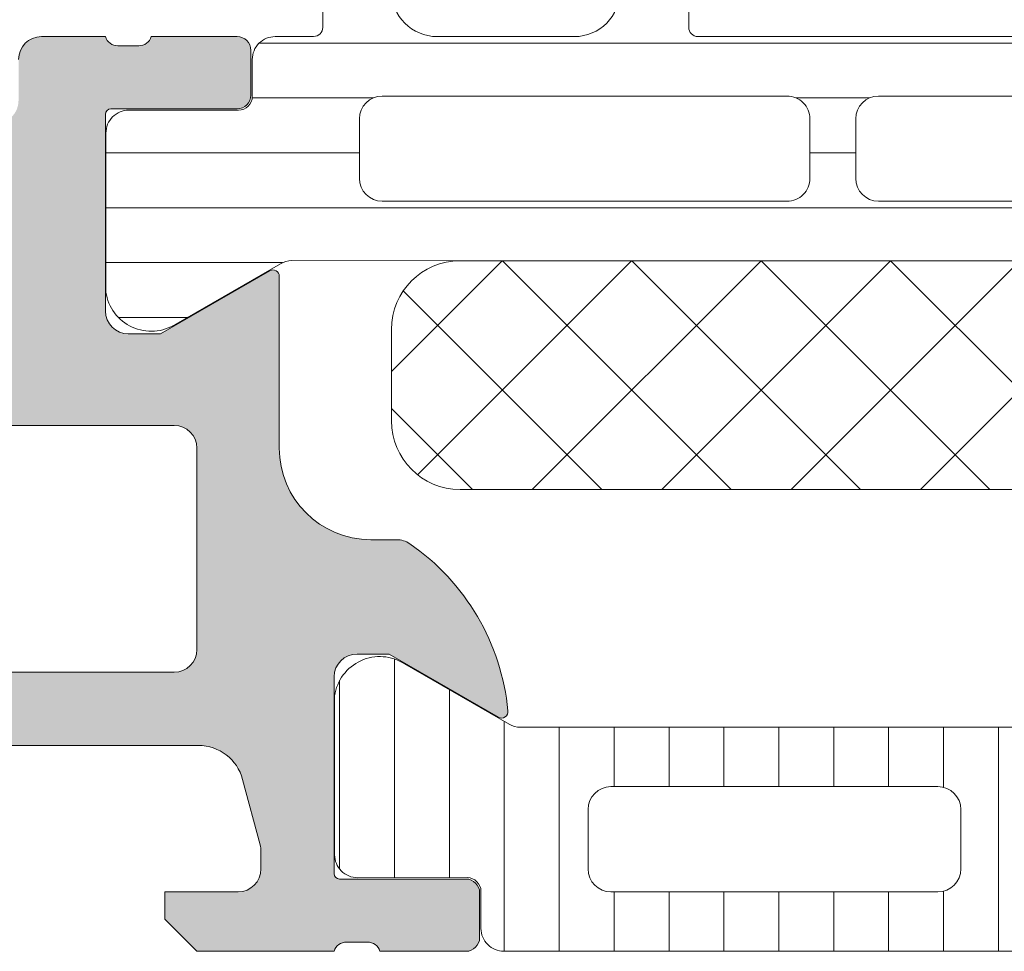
# Model space of a CAD drawing. Header units: millimetres. Extents: x 144573 to 336993, y 74252 to 247042.
# Tile 428 of 656: x 198244 to 198265, y 190071 to 190091. Entities that reach past the tile are written whole.
import ezdxf

# ---------------------------------------------------------------- set-up
doc = ezdxf.new("R2010")
doc.units = ezdxf.units.MM
doc.layers.add('FASÁDA DETAILNÍ', color=255, linetype='Continuous', lineweight=0)
doc.layers.add('NOVA', color=255, linetype='Continuous', lineweight=0)

# ---------------------------------------------------------------- blocks, each defined once
blk = doc.blocks.new('A$C69D17D4D')
at = {"layer": 'FASÁDA DETAILNÍ'}
h = blk.add_hatch(color=256, dxfattribs=at)
edge = h.paths.add_edge_path()
edge.add_arc((-24911.31803591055, 16764.49986385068), 0.5000674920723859, 90.00773245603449, 179.9922675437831, ccw=False)
edge.add_line((-24911.31810339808, 16764.99993133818), (-24907.31810339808, 16764.99993133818))
edge.add_arc((-24907.31817088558, 16764.49986385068), 0.5000674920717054, 360.0077324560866, 449.99226754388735, ccw=False)
edge.add_line((-24906.81810339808, 16764.49993133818), (-24906.81810339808, 16763.19988251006))
edge.add_arc((-24907.31814029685, 16763.19991940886), 0.5000369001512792, 270.0042279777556, 359.99577202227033, ccw=False)
edge.add_line((-24907.31810339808, 16762.69988251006), (-24907.81810339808, 16762.69988251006))
edge.add_line((-24907.81810339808, 16762.69988251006), (-24907.81810339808, 16763.69988251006))
edge.add_line((-24907.81810339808, 16763.69988251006), (-24909.31810339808, 16763.69988251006))
edge.add_arc((-24909.31814037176, 16762.69991948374), 0.9999630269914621, 449.9978814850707, 540.0021185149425)
edge.add_line((-24910.31810339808, 16762.69988251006), (-24910.31810339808, 16758.69988251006))
edge.add_arc((-24909.31802652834, 16758.69995937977), 1.000076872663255, 180.0044039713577, 269.9955960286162)
edge.add_line((-24909.31810339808, 16757.69988251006), (-24907.81810339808, 16757.69988251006))
edge.add_line((-24907.81810339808, 16757.69988251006), (-24907.81810339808, 16758.69988251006))
edge.add_line((-24907.81810339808, 16758.69988251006), (-24907.31810339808, 16758.69988251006))
edge.add_arc((-24907.31804592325, 16758.19993998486), 0.4999425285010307, -0.006586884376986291, 90.0065868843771, ccw=False)
edge.add_line((-24906.81810339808, 16758.19988251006), (-24906.81810339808, 16755.39989471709))
edge.add_arc((-24907.31810339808, 16755.39989471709), 0.5000000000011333, 270.0000000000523, 360.0000000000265, ccw=False)
edge.add_line((-24907.31810339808, 16754.89989471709), (-24907.51810339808, 16754.89989471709))
edge.add_arc((-24907.51810339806, 16755.39989471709), 0.5000000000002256, 179.9999999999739, 269.99999999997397, ccw=False)
edge.add_line((-24908.01810339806, 16755.39989471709), (-24908.01810339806, 16755.89989471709))
edge.add_arc((-24908.51813849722, 16755.89985961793), 0.500035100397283, 360.0040217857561, 449.9959782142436)
edge.add_line((-24908.51810339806, 16756.39989471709), (-24909.31810644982, 16756.39989471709))
edge.add_arc((-24909.31808988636, 16755.89987815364), 0.5000165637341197, 90.00189796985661, 179.9981020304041)
edge.add_line((-24909.81810644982, 16755.89989471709), (-24909.81810644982, 16724.59990082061))
edge.add_line((-24909.81810644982, 16724.59990082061), (-24909.38570981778, 16718.56144319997))
edge.add_arc((-24908.38649013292, 16718.59989926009), 0.9999594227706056, 182.2040028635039, 269.9999999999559)
edge.add_line((-24908.38649013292, 16717.59993983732), (-24901.71803792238, 16717.59993983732))
edge.add_arc((-24901.71803792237, 16718.09993983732), 0.5000000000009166, 270.0000000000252, 359.9999999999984)
edge.add_line((-24901.21803792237, 16718.09993983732), (-24901.21803792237, 16718.99993983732))
edge.add_arc((-24900.71803792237, 16718.99993983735), 0.5000000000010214, 90.00000000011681, 180.0000000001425, ccw=False)
edge.add_line((-24900.71803792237, 16719.49993983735), (-24899.31803639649, 16719.49993983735))
edge.add_arc((-24899.0505158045, 16719.57877628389), 0.278895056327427, 196.4198764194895, 271.1645893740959)
edge.add_line((-24899.04484739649, 16719.29993883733), (-24898.59125339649, 16719.29993883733))
edge.add_arc((-24898.58559273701, 16719.57880693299), 0.2789255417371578, 268.8371299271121, 343.5754054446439)
edge.add_line((-24898.3180493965, 16719.49993983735), (-24896.4380383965, 16719.49993983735))
edge.add_arc((-24896.43803839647, 16719.19993983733), 0.3000000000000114, 360.00000000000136, 450, ccw=False)
edge.add_line((-24896.13803839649, 16719.19993983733), (-24896.13803839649, 16718.21996551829))
edge.add_arc((-24896.43803839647, 16718.21996551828), 0.2999999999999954, 270.0000000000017, 360.00000000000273, ccw=False)
edge.add_line((-24896.43803839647, 16717.91996551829), (-24899.19803639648, 16717.91996551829))
edge.add_arc((-24899.1980363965, 16717.79996551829), 0.1200000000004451, 449.9999999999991, 540)
edge.add_line((-24899.31803639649, 16717.79996551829), (-24899.31803639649, 16713.49993983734))
edge.add_arc((-24898.81803639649, 16713.49993983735), 0.5000000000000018, 179.9999999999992, 269.9999999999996)
edge.add_line((-24898.81803639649, 16712.99993983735), (-24898.11803639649, 16712.99993983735))
edge.add_line((-24898.11803639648, 16712.99993983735), (-24895.72521607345, 16714.38143529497))
edge.add_arc((-24895.65615618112, 16714.26182005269), 0.1381197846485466, -1.0322764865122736e-10, 119.9999999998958, ccw=False)
edge.add_line((-24895.51803639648, 16714.26182005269), (-24895.51803639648, 16710.49993983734))
edge.add_arc((-24893.51803639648, 16710.49993983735), 1.999999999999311, 180.0000000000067, 270.0000000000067)
edge.add_line((-24893.51803639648, 16708.49993983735), (-24892.95004101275, 16708.49993983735))
edge.add_arc((-24892.95004101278, 16707.99993983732), 0.5000000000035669, 415.52092823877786, 449.99999999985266, ccw=False)
edge.add_arc((-24895.49751429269, 16704.29044123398), 4.999999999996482, 365.34922800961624, 415.5209282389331, ccw=False)
edge.add_arc((-24890.65616305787, 16704.73805962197), 0.1381197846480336, 240.0000000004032, 367.70243749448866, ccw=False)
edge.add_line((-24890.72522295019, 16704.61844437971), (-24893.11804327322, 16705.99993983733))
edge.add_line((-24893.11804327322, 16705.99993983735), (-24893.81804327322, 16705.99993983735))
edge.add_arc((-24893.81804327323, 16705.49993983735), 0.5, 450, 540)
edge.add_line((-24894.31804327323, 16705.49993983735), (-24894.31804327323, 16701.19991415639))
edge.add_arc((-24894.19804327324, 16701.19991415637), 0.1199999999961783, 180, 269.9999999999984)
edge.add_line((-24894.19804327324, 16701.07991415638), (-24891.43804527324, 16701.07991415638))
edge.add_arc((-24891.43804527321, 16700.77991415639), 0.2999999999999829, 0, 90.00000000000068, ccw=False)
edge.add_line((-24891.13804527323, 16700.77991415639), (-24891.13804527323, 16699.79993983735))
edge.add_arc((-24891.43804527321, 16699.79993983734), 0.300000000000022, 270.00000000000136, 360, ccw=False)
edge.add_line((-24891.43804527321, 16699.49993983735), (-24893.31805627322, 16699.49993983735))
edge.add_arc((-24893.58559961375, 16699.42107274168), 0.2789255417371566, 376.4245945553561, 451.1628700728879)
edge.add_line((-24893.59126027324, 16699.69994083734), (-24894.04485427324, 16699.69994083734))
edge.add_arc((-24894.05052268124, 16699.42110339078), 0.2788950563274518, 448.8354106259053, 523.5801235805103)
edge.add_line((-24894.31804327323, 16699.49993983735), (-24897.31810175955, 16699.49993983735))
edge.add_line((-24897.31810175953, 16699.49993983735), (-24898.0182046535, 16700.20001220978))
edge.add_line((-24898.01820465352, 16700.20001220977), (-24898.01820465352, 16700.80001831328))
edge.add_line((-24898.01820465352, 16700.80001831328), (-24896.41819855, 16700.80001831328))
edge.add_arc((-24896.41820799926, 16701.30002776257), 0.5000094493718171, 270.0010827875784, 359.9989172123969)
edge.add_line((-24895.91819855, 16701.30001831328), (-24895.91819855, 16701.69544639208))
edge.add_arc((-24896.41819855, 16701.69544639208), 0.5000000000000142, 360.0000000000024, 375.0000000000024)
edge.add_line((-24895.93523563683, 16701.82485591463), (-24896.3194444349, 16703.25874266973))
edge.add_arc((-24897.2853702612, 16702.99992362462), 1.000000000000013, 375.0000000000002, 450.0000000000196)
edge.add_line((-24897.2853702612, 16703.99992362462), (-24903.01819244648, 16703.99992362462))
edge.add_line((-24903.01819244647, 16703.99992362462), (-24903.01819244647, 16700.80001831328))
edge.add_line((-24903.01819244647, 16700.80001831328), (-24902.2182046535, 16700.80001831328))
edge.add_line((-24902.2182046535, 16700.80001831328), (-24902.2182046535, 16700.20001220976))
edge.add_line((-24902.2182046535, 16700.20001220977), (-24903.43063751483, 16699.50003052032))
edge.add_line((-24903.43063751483, 16699.50003052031), (-24904.51819244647, 16699.50003052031))
edge.add_line((-24904.51819244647, 16699.50003052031), (-24904.51819244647, 16714.49993983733))
edge.add_arc((-24905.01819244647, 16714.49993983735), 0.5000000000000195, 359.9999999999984, 450.0000000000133)
edge.add_line((-24905.01819244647, 16714.99993983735), (-24910.81810339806, 16714.99993983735))
edge.add_arc((-24910.81810339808, 16715.99993983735), 1, 180, 270.00000000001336, ccw=False)
edge.add_line((-24911.81810339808, 16715.99993983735), (-24911.81810339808, 16764.4999313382))
edge = h.paths.add_edge_path(flags=16)
edge.add_line((-24902.2182046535, 16705.59992362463), (-24897.8182046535, 16705.59992362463))
edge.add_arc((-24897.81820465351, 16706.09992362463), 0.5000000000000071, 270.0000000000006, 359.9999999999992)
edge.add_line((-24897.31820465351, 16706.09992362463), (-24897.31820465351, 16710.49992362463))
edge.add_arc((-24897.81820465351, 16710.49992362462), 0.4999999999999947, 359.9999999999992, 450.0000000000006)
edge.add_line((-24897.81820465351, 16710.99992362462), (-24902.21820465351, 16710.99992362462))
edge.add_arc((-24902.2182046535, 16710.49992362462), 0.5, 450, 540)
edge.add_line((-24902.7182046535, 16710.49992362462), (-24902.7182046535, 16706.09992362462))
edge.add_arc((-24902.2182046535, 16706.09992362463), 0.4999999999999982, 180, 270.0000000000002)
h = blk.add_hatch(dxfattribs=at)
h.set_pattern_fill('LINIE', color=256, scale=1.2, angle=-1.272221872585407e-14, style=0)
h.set_pattern_definition([(360, (-24899.94271645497, 16700.21696921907), (2.939128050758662e-16, 1.2), [])])
edge = h.paths.add_edge_path()
edge.add_arc((-24896.40802008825, 16718.19074167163), 0.2999999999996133, 269.9979247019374, 359.9979247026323)
edge.add_line((-24896.10802008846, 16718.19073080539), (-24896.10799146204, 16719.00106213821))
edge.add_arc((-24895.60799414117, 16719.00104670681), 0.4999973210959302, 89.99761771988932, 179.9982316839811, ccw=False)
edge.add_line((-24895.60797335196, 16719.50104402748), (-24894.76690110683, 16719.50236457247))
edge.add_arc((-24894.76690110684, 16719.70236457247), 0.2000000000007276, 270, 360)
edge.add_line((-24894.56690110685, 16719.70236457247), (-24894.56690110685, 16723.80236457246))
edge.add_arc((-24894.06690110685, 16723.80236457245), 0.5, 90, 180, ccw=False)
edge.add_line((-24894.06690110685, 16724.30236457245), (-24893.23615188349, 16724.30236457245))
edge.add_arc((-24893.23615188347, 16723.30236457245), 1, 15.000000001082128, 90, ccw=False)
edge.add_line((-24892.27022605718, 16723.56118361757), (-24892.06690110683, 16722.80236457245))
edge.add_line((-24892.06690110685, 16722.80236457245), (-24893.06690110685, 16722.80236457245))
edge.add_line((-24893.06690110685, 16722.80236457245), (-24893.06690110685, 16720.50236457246))
edge.add_arc((-24892.06277462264, 16720.50407381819), 1.00412793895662, 180.0975300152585, 269.7659122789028)
edge.add_line((-24892.0668770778, 16719.49995425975), (-24889.06699872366, 16719.49995425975))
edge.add_arc((-24889.07102707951, 16720.50407360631), 1.004127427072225, 270.2298596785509, 359.9024820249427)
edge.add_line((-24888.06690110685, 16720.50236457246), (-24888.06690110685, 16722.80236457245))
edge.add_line((-24888.06690110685, 16722.80236457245), (-24889.06690110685, 16722.80236457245))
edge.add_line((-24889.06690110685, 16722.80236457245), (-24888.86357615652, 16723.56118361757))
edge.add_arc((-24887.89765033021, 16723.30236457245), 0.9999999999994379, 90, 164.9999999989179, ccw=False)
edge.add_line((-24887.89765033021, 16724.30236457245), (-24887.06690110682, 16724.30236457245))
edge.add_arc((-24887.06690110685, 16723.80236457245), 0.499999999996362, -4.16889633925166e-10, 89.99999999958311, ccw=False)
edge.add_line((-24886.56690110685, 16723.80236457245), (-24886.56690110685, 16719.70236457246))
edge.add_arc((-24886.36272801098, 16719.70409312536), 0.2041804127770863, 180.4850610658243, 268.8441310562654)
edge.add_line((-24886.36684680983, 16719.49995425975), (-24860.52548000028, 16719.49993133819))
edge.add_arc((-24860.52549543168, 16718.99993401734), 0.4999973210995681, -0.0023822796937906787, 89.99823168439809, ccw=False)
edge.add_line((-24860.025498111, 16718.99991322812), (-24860.02552673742, 16718.18958189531))
edge.add_arc((-24859.7255267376, 16718.18957102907), 0.2999999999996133, 179.9979247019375, 269.9979247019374)
edge.add_line((-24859.72553760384, 16717.88957102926), (-24857.32553921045, 16717.88981604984))
edge.add_arc((-24857.32555468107, 16717.38982007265), 0.4999959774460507, -0.002377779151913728, 89.99822718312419, ccw=False)
edge.add_line((-24856.82555870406, 16717.38979932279), (-24856.82568535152, 16713.91325782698))
edge.add_arc((-24857.815498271, 16714.05560432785), 0.9999960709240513, 237.2709086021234, 351.8163166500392, ccw=False)
edge.add_line((-24858.35616366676, 16713.21437126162), (-24860.63977275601, 16714.53292369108))
edge.add_arc((-24860.88978841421, 16714.09992002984), 0.5000000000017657, 59.99792810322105, 89.99786479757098)
edge.add_line((-24860.88976978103, 16714.59992002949), (-24895.24403853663, 16714.60100634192))
edge.add_arc((-24895.24405612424, 16714.10100634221), 0.500000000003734, 89.99798460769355, 119.9979213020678)
edge.add_line((-24895.49404041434, 16714.53402811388), (-24897.7777450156, 16713.21564111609))
edge.add_arc((-24898.31834946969, 16714.05691334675), 0.9999960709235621, 188.1795327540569, 302.72494080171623, ccw=False)
edge.add_line((-24899.30817269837, 16713.91463854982), (-24899.3080460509, 16717.39118004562))
edge.add_arc((-24898.80805007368, 16717.391164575), 0.4999959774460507, 89.99762222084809, 179.9982271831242, ccw=False)
edge.add_line((-24898.80802932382, 16717.89116055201), (-24896.40803095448, 16717.8907416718))
edge = h.paths.add_edge_path(flags=16)
edge.add_line((-24872.21690735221, 16717.70046606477), (-24872.21690735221, 16716.40047195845))
edge.add_arc((-24871.71691099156, 16716.4004683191), 0.499996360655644, 179.9995829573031, 270.0004170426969)
edge.add_line((-24871.71690735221, 16715.90047195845), (-24862.86691345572, 16715.90047195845))
edge.add_arc((-24862.86690981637, 16716.4004683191), 0.499996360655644, 269.9995829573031, 360.0004170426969)
edge.add_line((-24862.36691345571, 16716.40047195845), (-24862.36691345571, 16717.70046606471))
edge.add_arc((-24862.86691345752, 16717.70048263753), 0.5000000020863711, 359.9981008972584, 449.9999997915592)
edge.add_line((-24862.86691345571, 16718.2004826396), (-24871.7169073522, 16718.2004826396))
edge.add_arc((-24871.71690735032, 16717.70048263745), 0.5000000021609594, 90.00000021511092, 180.0018990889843)
edge = h.paths.add_edge_path(flags=16)
edge.add_arc((-24882.41691345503, 16717.7004826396), 0.5, 89.99999999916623, 180)
edge.add_line((-24882.916913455, 16717.7004826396), (-24882.916913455, 16716.40047195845))
edge.add_arc((-24882.41691345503, 16716.40047195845), 0.499999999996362, 180, 270.0000000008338)
edge.add_line((-24882.416913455, 16715.90047195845), (-24873.71690735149, 16715.90047195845))
edge.add_arc((-24873.71690735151, 16716.40047195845), 0.499999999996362, 270.0000000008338, 359.9999999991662)
edge.add_line((-24873.21690735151, 16716.40047195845), (-24873.21690735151, 16717.7004826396))
edge.add_arc((-24873.71690735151, 16717.7004826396), 0.5, 359.9999999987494, 449.9999999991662)
edge.add_line((-24873.71690735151, 16718.2004826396), (-24882.41691345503, 16718.2004826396))
edge = h.paths.add_edge_path(flags=16)
edge.add_arc((-24884.41690981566, 16716.4004683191), 0.499996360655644, 269.9995829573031, 360.0004170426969)
edge.add_line((-24883.916913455, 16716.40047195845), (-24883.916913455, 16717.70046606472))
edge.add_arc((-24884.41691345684, 16717.70048263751), 0.500000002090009, 359.9981008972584, 449.9999997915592)
edge.add_line((-24884.416913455, 16718.2004826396), (-24893.26692261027, 16718.2004826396))
edge.add_arc((-24893.26692261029, 16717.70049789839), 0.4999847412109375, 89.9999999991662, 180)
edge.add_line((-24893.7669073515, 16717.70049789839), (-24893.7669073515, 16716.40048721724))
edge.add_arc((-24893.26689209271, 16716.40048721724), 0.5000152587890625, 180, 270.0000000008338)
edge.add_line((-24893.26689209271, 16715.90047195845), (-24884.41691345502, 16715.90047195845))
h = blk.add_hatch(dxfattribs=at)
h.set_pattern_fill('NETZ', color=256, scale=2, angle=45, style=0)
h.set_pattern_definition([(45, (0, 0), (-1.414213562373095, 1.414213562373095), []), (135, (0, 0), (-1.414213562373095, -1.414213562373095), [])])
h.paths.add_polyline_path([(-24891.56702679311, 16709.59919654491, -0.4142135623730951), (-24893.06702679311, 16711.09919654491), (-24893.06702679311, 16713.09919654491, -0.4142135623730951), (-24891.56702679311, 16714.59919654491), (-24864.56702679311, 16714.59919654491, -0.4142135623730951), (-24863.06702679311, 16713.09919654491), (-24863.06702679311, 16711.09919654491, -0.4142135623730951), (-24864.56702679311, 16709.59919654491)])
h = blk.add_hatch(dxfattribs=at)
h.set_pattern_fill('_USER', color=256, scale=1.2, angle=90, style=0, pattern_type=0)
h.set_pattern_definition([(90, (0, 0), (-1.2, 7.347638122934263e-17), [])])
edge = h.paths.add_edge_path()
edge.add_line((-24890.49399355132, 16704.46694312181), (-24892.77765039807, 16705.78541283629))
edge.add_arc((-24893.31828532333, 16704.9441601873), 0.9999960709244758, 417.2729839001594, 531.8183919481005)
edge.add_line((-24894.30810339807, 16705.08647083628), (-24894.30810339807, 16701.60992933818))
edge.add_arc((-24893.80810742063, 16701.60992669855), 0.4999959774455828, 179.9996975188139, 270.0003024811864)
edge.add_line((-24893.808104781, 16701.10993072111), (-24891.40810639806, 16701.11026267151))
edge.add_arc((-24891.40810639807, 16700.81026267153), 0.3000000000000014, 360, 449.9999999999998, ccw=False)
edge.add_line((-24891.10810639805, 16700.81026267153), (-24891.10810639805, 16699.99993133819))
edge.add_arc((-24890.60810907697, 16699.99992865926), 0.4999973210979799, 179.999693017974, 270.0003069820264)
edge.add_line((-24890.60810639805, 16699.49993133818), (-24860.52563209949, 16699.49993133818))
edge.add_arc((-24860.52562942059, 16699.99992865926), 0.4999973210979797, 269.9996930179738, 360.0003069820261)
edge.add_line((-24860.02563209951, 16699.99993133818), (-24860.02563209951, 16700.81026267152))
edge.add_arc((-24859.72563209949, 16700.81026267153), 0.3000000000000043, 90, 180, ccw=False)
edge.add_line((-24859.72563209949, 16701.11026267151), (-24857.32563371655, 16701.10993072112))
edge.add_arc((-24857.32563107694, 16701.60992669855), 0.4999959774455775, 269.9996975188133, 360.0003024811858)
edge.add_line((-24856.82563509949, 16701.60992933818), (-24856.82563509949, 16705.08647083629))
edge.add_arc((-24857.81545317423, 16704.9441601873), 0.9999960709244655, 368.1816080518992, 482.7270160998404)
edge.add_line((-24858.35608809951, 16705.7854128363), (-24860.63974494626, 16704.46694312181))
edge.add_arc((-24860.88974492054, 16704.89995583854), 0.5000000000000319, 270.00005990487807, 299.9999965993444, ccw=False)
edge.add_line((-24860.88974439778, 16704.39995583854), (-24890.24399409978, 16704.39995583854))
edge.add_arc((-24890.24399357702, 16704.89995583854), 0.5000000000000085, 240.0000034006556, 269.9999400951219, ccw=False)
edge = h.paths.add_edge_path(flags=16)
edge.add_line((-24869.91727637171, 16703.0999450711), (-24862.76725195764, 16703.09992981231))
edge.add_arc((-24862.76729551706, 16702.59988625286), 0.5000435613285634, 360.0049911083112, 449.9950088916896, ccw=False)
edge.add_line((-24862.26725195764, 16702.59992981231), (-24862.26725195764, 16701.2999210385))
edge.add_arc((-24862.76726428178, 16701.29994862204), 0.5000123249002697, 270.00141220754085, 359.9968392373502, ccw=False)
edge.add_line((-24862.76725195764, 16700.79993629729), (-24869.91727637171, 16700.79993629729))
edge.add_arc((-24869.91723281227, 16701.29997985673), 0.5000435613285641, 180.0049911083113, 269.9950088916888, ccw=False)
edge.add_line((-24870.41727637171, 16701.29993629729), (-24870.41727637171, 16702.5999450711))
edge.add_arc((-24869.91723281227, 16702.59990151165), 0.5000435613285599, 90.00499110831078, 179.9950088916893, ccw=False)
edge = h.paths.add_edge_path(flags=16)
edge.add_line((-24888.26727589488, 16703.0999450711), (-24881.1172500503, 16703.0999450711))
edge.add_arc((-24881.11729360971, 16702.59990151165), 0.5000435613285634, 360.0049911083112, 449.9950088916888, ccw=False)
edge.add_line((-24880.6172500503, 16702.5999450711), (-24880.6172500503, 16701.29993629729))
edge.add_arc((-24881.11729360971, 16701.29997985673), 0.5000435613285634, 270.0049911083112, 359.9950088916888, ccw=False)
edge.add_line((-24881.1172500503, 16700.79993629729), (-24888.26727589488, 16700.79993629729))
edge.add_arc((-24888.26723233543, 16701.29997985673), 0.5000435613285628, 180.0049911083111, 269.99500889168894, ccw=False)
edge.add_line((-24888.76727589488, 16701.29993629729), (-24888.76727589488, 16702.5999450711))
edge.add_arc((-24888.26723233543, 16702.59990151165), 0.5000435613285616, 90.004991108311, 179.995008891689, ccw=False)
edge = h.paths.add_edge_path(flags=16)
edge.add_line((-24879.1172500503, 16703.0999450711), (-24871.91727637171, 16703.0999450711))
edge.add_arc((-24871.91722559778, 16702.59999584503), 0.4999492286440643, -0.005818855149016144, 90.00581885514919, ccw=False)
edge.add_line((-24871.41727637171, 16702.5999450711), (-24871.41727637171, 16701.29993629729))
edge.add_arc((-24871.91722559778, 16701.29988552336), 0.4999492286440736, 269.9941811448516, 360.00581885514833, ccw=False)
edge.add_line((-24871.91727637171, 16700.79993629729), (-24879.11725005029, 16700.79993629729))
edge.add_arc((-24879.11730082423, 16701.29988552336), 0.4999492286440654, 179.9941811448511, 270.005818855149, ccw=False)
edge.add_line((-24879.6172500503, 16701.29993629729), (-24879.6172500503, 16702.5999450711))
edge.add_arc((-24879.11730082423, 16702.59999584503), 0.4999492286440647, 89.99418114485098, 180.005818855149, ccw=False)
for p, q in [((-24900.71803792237, 16719.49993983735), (-24899.31803639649, 16719.49993983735)), ((-24898.3180493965, 16719.49993983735), (-24896.43803839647, 16719.49993983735)), ((-24899.04484739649, 16719.29993883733), (-24898.5912533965, 16719.29993883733)), ((-24896.13803839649, 16719.19993983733), (-24896.13803839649, 16718.21996551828)), ((-24899.31803639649, 16717.79996551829), (-24899.31803639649, 16713.49993983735)), ((-24896.43803839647, 16717.91996551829), (-24899.1980363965, 16717.91996551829)), ((-24898.11803639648, 16712.99993983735), (-24895.72521607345, 16714.38143529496)), ((-24895.51803639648, 16714.26182005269), (-24895.51803639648, 16710.49993983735)), ((-24898.81803639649, 16712.99993983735), (-24898.11803639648, 16712.99993983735)), ((-24897.81820465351, 16710.99992362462), (-24902.2182046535, 16710.99992362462)), ((-24897.31820465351, 16706.09992362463), (-24897.31820465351, 16710.49992362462)), ((-24893.51803639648, 16708.49993983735), (-24892.95004101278, 16708.49993983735)), ((-24893.11804327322, 16705.99993983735), (-24893.81804327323, 16705.99993983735)), ((-24890.72522295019, 16704.61844437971), (-24893.11804327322, 16705.99993983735)), ((-24890.49399355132, 16704.46694312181), (-24892.77765039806, 16705.7854128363)), ((-24902.2182046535, 16705.59992362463), (-24897.81820465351, 16705.59992362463)), ((-24894.31804327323, 16705.49993983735), (-24894.31804327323, 16701.19991415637)), ((-24894.30810339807, 16705.08647083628), (-24894.30810339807, 16701.60992933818)), ((-24860.88974439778, 16704.39995583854), (-24890.24399409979, 16704.39995583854)), ((-24897.2853702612, 16703.99992362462), (-24903.01819244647, 16703.99992362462)), ((-24895.93523563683, 16701.82485591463), (-24896.31944443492, 16703.25874266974)), ((-24888.26727589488, 16703.0999450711), (-24881.1172500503, 16703.0999450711)), ((-24888.76727589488, 16701.29993629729), (-24888.76727589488, 16702.5999450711)), ((-24880.6172500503, 16702.5999450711), (-24880.6172500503, 16701.29993629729)), ((-24895.91819855, 16701.30001831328), (-24895.91819855, 16701.69544639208)), ((-24894.19804327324, 16701.07991415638), (-24891.43804527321, 16701.07991415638)), ((-24893.808104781, 16701.10993072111), (-24891.40810639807, 16701.11026267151)), ((-24898.01820465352, 16700.20001220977), (-24898.01820465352, 16700.80001831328)), ((-24898.01820465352, 16700.80001831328), (-24896.41819855, 16700.80001831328)), ((-24891.13804527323, 16700.77991415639), (-24891.13804527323, 16699.79993983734)), ((-24891.10810639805, 16700.81026267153), (-24891.10810639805, 16699.99993133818)), ((-24881.1172500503, 16700.79993629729), (-24888.26727589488, 16700.79993629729)), ((-24897.31810175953, 16699.49993983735), (-24898.01820465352, 16700.20001220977)), ((-24893.59126027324, 16699.69994083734), (-24894.04485427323, 16699.69994083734)), ((-24894.31804327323, 16699.49993983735), (-24897.31810175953, 16699.49993983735)), ((-24891.43804527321, 16699.49993983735), (-24893.31805627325, 16699.49993983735)), ((-24890.60810639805, 16699.49993133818), (-24860.52563209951, 16699.49993133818))]:
    blk.add_line(p, q, dxfattribs=at)
for points in [[(-24893.06690110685, 16720.50236457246, 0.4125193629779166), (-24892.0668770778, 16719.49995425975), (-24889.06699872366, 16719.49995425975, 0.4125410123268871), (-24888.06690110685, 16720.50236457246)], [(-24886.56690110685, 16723.80236457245), (-24886.56690110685, 16719.70236457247, 0.4058498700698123), (-24886.36684680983, 16719.49995425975), (-24860.52548000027, 16719.49993133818, -0.4142167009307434)], [(-24860.88976978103, 16714.59992002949), (-24895.24403853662, 16714.60100634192, 0.1316522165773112), (-24895.49404041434, 16714.53402811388), (-24897.7777450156, 16713.21564111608, -0.5460410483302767), (-24899.30817269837, 16713.91463854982), (-24899.30804605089, 16717.39118004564, -0.4142166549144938), (-24898.80802932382, 16717.89116055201), (-24896.40803095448, 16717.89074167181, 0.4142135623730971), (-24896.10802008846, 16718.19073080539), (-24896.10799146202, 16719.00106213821, -0.4142167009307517), (-24895.60797335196, 16719.50104402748), (-24894.76690110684, 16719.50236457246, 0.414213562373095), (-24894.56690110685, 16719.70236457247), (-24894.56690110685, 16723.80236457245, -0.414213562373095)]]:
    blk.add_lwpolyline(points, format="xyb", dxfattribs=at)
for points in [[(-24884.416913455, 16715.90047195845, 0.4142178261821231), (-24883.916913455, 16716.40047195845), (-24883.916913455, 16717.70046606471, 0.4142232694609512), (-24884.416913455, 16718.2004826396), (-24893.26692261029, 16718.2004826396, 0.4142135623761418), (-24893.7669073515, 16717.70049789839), (-24893.7669073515, 16716.40048721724, 0.4142135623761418), (-24893.26689209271, 16715.90047195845)], [(-24882.416913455, 16718.2004826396, 0.4142135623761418), (-24882.916913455, 16717.7004826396), (-24882.916913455, 16716.40047195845, 0.4142135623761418), (-24882.416913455, 16715.90047195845), (-24873.71690735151, 16715.90047195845, 0.4142135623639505), (-24873.21690735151, 16716.40047195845), (-24873.21690735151, 16717.7004826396, 0.414213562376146), (-24873.71690735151, 16718.2004826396)], [(-24864.56702679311, 16714.59919654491), (-24891.56702679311, 16714.59919654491, 0.414213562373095), (-24893.06702679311, 16713.09919654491), (-24893.06702679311, 16711.09919654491, 0.414213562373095), (-24891.56702679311, 16709.59919654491), (-24864.56702679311, 16709.59919654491, 0.414213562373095), (-24863.06702679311, 16711.09919654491), (-24863.06702679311, 16713.09919654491, 0.414213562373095)]]:
    blk.add_lwpolyline(points, format="xyb", close=True, dxfattribs=at)
for centre, radius, start, end in [((-24900.71803792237, 16718.99993983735), 0.5000000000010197, 90, 180), ((-24899.0505158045, 16719.57877628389), 0.2788950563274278, 196.4198764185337, 271.1645893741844), ((-24898.58559273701, 16719.57880693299), 0.2789255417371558, 268.8371299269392, 343.5754054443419), ((-24896.43803839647, 16719.19993983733), 0.3000000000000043, 0, 90), ((-24896.43803839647, 16718.21996551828), 0.2999999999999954, 270, 0), ((-24899.1980363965, 16717.79996551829), 0.1200000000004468, 90, 180), ((-24895.65615618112, 16714.26182005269), 0.1381197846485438, 0, 120.0000000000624), ((-24898.81803639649, 16713.49993983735), 0.5000000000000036, 180, 270), ((-24897.81820465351, 16710.49992362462), 0.4999999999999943, 0, 90), ((-24893.51803639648, 16710.49993983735), 1.999999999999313, 180, 270), ((-24892.95004101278, 16707.99993983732), 0.5000000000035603, 55.5209282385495, 90), ((-24895.49751429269, 16704.29044123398), 4.999999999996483, 5.349228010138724, 55.5209282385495), ((-24897.81820465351, 16706.09992362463), 0.5000000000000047, 270, 0), ((-24893.81804327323, 16705.49993983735), 0.5, 90, 180), ((-24893.31828532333, 16704.9441601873), 0.9999960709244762, 57.27298390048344, 171.818391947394), ((-24890.65616305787, 16704.73805962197), 0.1381197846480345, 239.9999999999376, 7.702437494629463), ((-24890.24399357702, 16704.89995583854), 0.5000000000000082, 240.0000034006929, 269.9999400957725), ((-24897.2853702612, 16702.99992362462), 1.000000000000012, 14.99999999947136, 90), ((-24888.26723233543, 16702.59990151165), 0.5000435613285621, 90.0049911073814, 179.9950088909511), ((-24881.11729360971, 16702.59990151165), 0.5000435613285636, 0.004991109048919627, 89.99500889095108), ((-24896.41819855, 16701.69544639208), 0.5000000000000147, 0, 14.99999999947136), ((-24893.80810742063, 16701.60992669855), 0.4999959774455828, 179.9996975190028, 270.0003024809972), ((-24896.41820799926, 16701.30002776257), 0.5000094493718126, 270.0010827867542, 359.9989172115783), ((-24894.19804327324, 16701.19991415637), 0.1199999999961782, 180, 270), ((-24888.26723233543, 16701.29997985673), 0.5000435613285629, 180.0049911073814, 269.9950088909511), ((-24881.11729360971, 16701.29997985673), 0.5000435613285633, 270.0049911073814, 359.9950088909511), ((-24891.43804527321, 16700.77991415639), 0.2999999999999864, 0, 90), ((-24891.40810639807, 16700.81026267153), 0.3000000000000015, 0, 90), ((-24890.60810907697, 16699.99992865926), 0.4999973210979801, 179.9996930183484, 270.0003069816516), ((-24894.05052268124, 16699.42110339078), 0.2788950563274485, 88.83541062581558, 163.5801235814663), ((-24893.58559961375, 16699.42107274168), 0.2789255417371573, 16.42459455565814, 91.16287007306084), ((-24891.43804527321, 16699.79993983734), 0.3000000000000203, 270, 0)]:
    blk.add_arc(centre, radius, start, end, dxfattribs=at)

msp = doc.modelspace()

# ---------------------------------------------------------------- block references
at = {"layer": 'NOVA', "ltscale": 300}
msp.add_blockref('A$C69D17D4D', (223144.9987451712, 173371.2585875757), dxfattribs=at)

doc.saveas('drawing.dxf')
